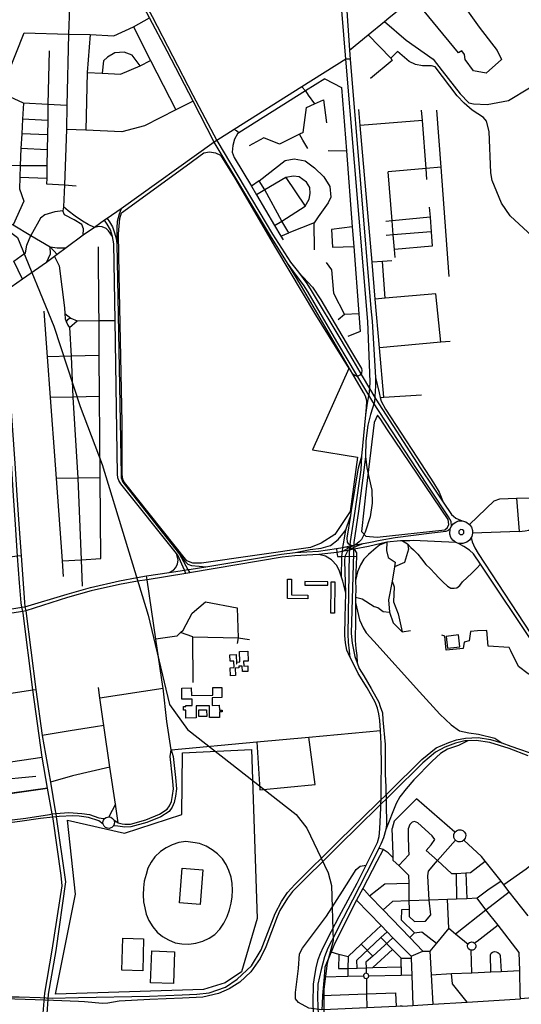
# Model space of a CAD drawing. Header units: millimetres. Extents: x 664923 to 767831, y 3118803 to 3207600.
# Tile 258 of 422: x 717970 to 719609, y 3163427 to 3166644. Entities that reach past the tile are written whole.
import ezdxf

# ---------------------------------------------------------------- set-up
doc = ezdxf.new("R2010")
doc.units = ezdxf.units.MM
for name, color, linetype in [('buildings', 5, 'Continuous'), ('parks', 8, 'Continuous'), ('railways', 4, 'Continuous'), ('roads_2', 2, 'Continuous'), ('roads_3', 3, 'Continuous')]:
    doc.layers.add(name, color=color, linetype=linetype)

msp = doc.modelspace()

# ---------------------------------------------------------------- linework, layer by layer
at = {"layer": 'buildings'}
for points in [[(719409.56, 3164962.43), (719417.02, 3164962.61), (719421.14, 3164966.87), (719420.89, 3164973.81), (719416.98, 3164977.8), (719410.05, 3164978.07), (719405.27, 3164973.37), (719405.03, 3164966.16), (719409.56, 3164962.43)], [(718911, 3164751.81), (718845.37, 3164752.67), (718844.97, 3164815.85), (718857.59, 3164815.93), (718857.91, 3164765.06), (718911.17, 3164764.36), (718911, 3164751.81)], [(718901.63, 3164796.86), (718976.69, 3164796.4), (718976.76, 3164807.82), (718901.71, 3164808.29), (718901.63, 3164796.86)], [(718999.63, 3164807.67), (718998.97, 3164705.19), (718987.01, 3164705.26), (718987.6, 3164796.33), (718987.68, 3164807.74), (718999.63, 3164807.67)], [(719408.13, 3164595.32), (719403.49, 3164634), (719363.64, 3164629.28), (719368.28, 3164590.58), (719408.13, 3164595.32)], [(718656.51, 3164569.01), (718676.87, 3164569.81), (718678.07, 3164539.8), (718679.64, 3164539.87), (718679.42, 3164545.45), (718689.51, 3164545.85), (718688.13, 3164580.36), (718714.97, 3164581.43), (718716.29, 3164548.48), (718701.3, 3164547.88), (718701.9, 3164532.56), (718714.85, 3164533.08), (718715.58, 3164514.8), (718697.44, 3164514.09), (718696.71, 3164532.33), (718685.8, 3164531.9), (718686.02, 3164526.16), (718673.99, 3164525.68), (718674.97, 3164501.07), (718658.29, 3164500.42), (718657.24, 3164526.96), (718670.16, 3164527.47), (718669.32, 3164548.69), (718657.34, 3164548.21), (718656.51, 3164569.01)], [(718499.46, 3164460.4), (718530.72, 3164460.84), (718531.06, 3164436.55), (718600.95, 3164437.53), (718600.61, 3164462), (718629.9, 3164462.41), (718630.36, 3164429.48), (718598.45, 3164429.04), (718598.8, 3164403.97), (718622.13, 3164404.3), (718622.35, 3164388.17), (718631.17, 3164388.41), (718631.35, 3164382.78), (718622.44, 3164382.68), (718622.68, 3164364.34), (718590.18, 3164363.89), (718589.64, 3164402.95), (718546.17, 3164402.34), (718546.71, 3164362.86), (718513.07, 3164362.4), (718512.7, 3164388.81), (718505.42, 3164388.71), (718505.26, 3164400.02), (718513.13, 3164400.13), (718513.09, 3164403.48), (718533.71, 3164403.76), (718533.42, 3164424.71), (718499.96, 3164424.24), (718499.46, 3164460.4)], [(718554.79, 3164389.44), (718580.63, 3164389.93), (718581.04, 3164368.14), (718555.19, 3164367.66), (718554.79, 3164389.44)], [(718399.2, 3163891.96), (718389.06, 3163872.45), (718382.62, 3163851.96), (718376.74, 3163829.39), (718374.53, 3163807.42), (718372.83, 3163785.45), (718374.32, 3163762.5), (718378.37, 3163742.21), (718382.95, 3163721.4), (718392.27, 3163700.69), (718405.25, 3163680.56), (718419.21, 3163663.58), (718436.81, 3163648.76), (718455.92, 3163637.64), (718478.13, 3163628.65), (718499.73, 3163624.87), (718522.85, 3163623.74), (718545.36, 3163626.77), (718567.82, 3163633.46), (718588.63, 3163643.25), (718607.31, 3163655.08), (718623.79, 3163672.62), (718637.07, 3163692.19), (718648.21, 3163714.34), (718655.15, 3163736.4), (718661.05, 3163757.41), (718664.32, 3163778.88), (718665.5, 3163800.31), (718664.04, 3163822.23), (718660.5, 3163843.05), (718653.8, 3163864.33), (718644.51, 3163884), (718632.09, 3163902.58), (718616.56, 3163919), (718598.48, 3163931.72), (718578.82, 3163943.89), (718557.66, 3163952.37), (718535.54, 3163956.14), (718512.92, 3163958.85), (718489.88, 3163955.81), (718468.49, 3163948.61), (718448.72, 3163938.84), (718430.05, 3163926.49), (718412, 3163908.91), (718399.2, 3163891.96)]]:
    msp.add_lwpolyline(points, close=True, dxfattribs=at)
at = {"layer": 'parks'}
for points in [[(718564.02, 3164868.48), (718535.62, 3164868.65), (718515.8, 3164875.97), (718311.83, 3165132.52), (718307.4, 3165142.86), (718305.12, 3165158.19), (718304.84, 3165326.64), (718294.49, 3165811.76), (718292.26, 3165944.12), (718296.77, 3165994.95), (718302.66, 3166012.88), (718513.57, 3166167.13), (718571.98, 3166208.9), (718590.62, 3166211.95), (718609.75, 3166209.22), (718626.24, 3166201.78), (718672.91, 3166126.72), (718805.67, 3165899.18), (718936.34, 3165679.84), (719045.69, 3165504.12), (718927.05, 3165238.95), (719074.05, 3165214.6), (719049.61, 3165037.86), (718999.91, 3164962.35), (718954.67, 3164934.38), (718919.89, 3164920.17), (718564.02, 3164868.48)], [(719138.82, 3165352.17), (719128.57, 3165327.77), (719101.47, 3165111.27), (719086.56, 3164971.51), (719101.43, 3164957.26), (719138.01, 3164953.59), (719359.56, 3164977.11), (719367.7, 3164984.53), (719372.37, 3164994.79), (719370.11, 3165011.7), (719171.37, 3165303.88), (719147.8, 3165340.72), (719138.82, 3165352.17)], [(718086.64, 3163460.09), (718151.93, 3163787.19), (718126.43, 3164029.06), (718312.01, 3163986.55), (718499.17, 3164047.03), (718502.39, 3164248.58), (718726.86, 3164259.59), (718746.19, 3163707.94), (718694.26, 3163533.2), (718641.36, 3163497.77), (718570.38, 3163476.05), (718086.64, 3163460.09)], [(718399.2, 3163891.96), (718389.06, 3163872.45), (718382.62, 3163851.96), (718376.74, 3163829.39), (718374.53, 3163807.42), (718372.83, 3163785.45), (718374.32, 3163762.5), (718378.37, 3163742.21), (718382.95, 3163721.4), (718392.27, 3163700.69), (718405.25, 3163680.56), (718419.21, 3163663.58), (718436.81, 3163648.76), (718455.92, 3163637.64), (718478.13, 3163628.65), (718499.73, 3163624.87), (718522.85, 3163623.74), (718545.36, 3163626.77), (718567.82, 3163633.46), (718588.63, 3163643.25), (718607.31, 3163655.08), (718623.79, 3163672.62), (718637.07, 3163692.19), (718648.21, 3163714.34), (718655.15, 3163736.4), (718661.05, 3163757.41), (718664.32, 3163778.88), (718665.5, 3163800.31), (718664.04, 3163822.23), (718660.5, 3163843.05), (718653.8, 3163864.33), (718644.51, 3163884), (718632.09, 3163902.58), (718616.56, 3163919), (718598.48, 3163931.72), (718578.82, 3163943.89), (718557.66, 3163952.37), (718535.54, 3163956.14), (718512.92, 3163958.85), (718489.88, 3163955.81), (718468.49, 3163948.61), (718448.72, 3163938.84), (718430.05, 3163926.49), (718412, 3163908.91), (718399.2, 3163891.96)], [(718500.94, 3163871.97), (718568.51, 3163866.42), (718559.09, 3163753.21), (718491.53, 3163758.76), (718500.94, 3163871.97)], [(718306.43, 3163642.97), (718374.71, 3163641.15), (718371.89, 3163536.65), (718303.6, 3163538.47), (718306.43, 3163642.97)], [(718401.61, 3163602.05), (718475.93, 3163599.33), (718472.04, 3163495.05), (718397.71, 3163497.79), (718401.61, 3163602.05)]]:
    msp.add_lwpolyline(points, close=True, dxfattribs=at)
at = {"layer": 'railways'}
for points in [[(717011.79, 3166670.4), (717522.99, 3166263.54), (717962.91, 3165932.32), (718081.47, 3165643.06), (718167.2, 3165380.22), (718239.42, 3165190.9), (718389.59, 3164698.59), (718459.62, 3164406.93), (718518.33, 3164324.83), (718872.97, 3164047.88), (718907.94, 3164002.52), (718977.59, 3163857.39), (718988.97, 3163815.31)], [(718988.97, 3163815.31), (718994.72, 3163634.24), (718974.18, 3163561.24), (718964.01, 3163477.3), (718965.35, 3163151.71)]]:
    msp.add_lwpolyline(points, dxfattribs=at)
at = {"layer": 'roads_2'}
for points in [[(718133.02, 3166683.52), (718129.37, 3166596.85), (718124.33, 3166364.17), (718122.62, 3166284.91), (718115.84, 3166104.95), (718113.12, 3166032.62), (718111.01, 3166019.12)], [(717598.55, 3166156.25), (717624.08, 3166141.04), (717690.28, 3166106.15), (717756.17, 3166075.1), (717887.91, 3166005.34), (717948.04, 3165973.5), (718006.54, 3165939.35), (718069.66, 3165902.35), (718092.7, 3165877.34)], [(718177.28, 3165940.28), (718178.41, 3165960.51), (718172.88, 3165974.62), (718147.76, 3165990.62), (718115.87, 3166006.49), (718111.01, 3166019.12)], [(718214.83, 3165964.91), (718193.94, 3165975.02), (718174.93, 3165985.89), (718151.3, 3166001.92), (718128.41, 3166019.45), (718113.12, 3166032.62)], [(718057.83, 3165851.24), (718070.09, 3165879.17), (718069.66, 3165902.35)], [(718069.66, 3165902.35), (718092.29, 3165899.04), (718121.63, 3165898.83)], [(718464.68, 3164258.29), (718451.13, 3164351.26), (718438.79, 3164459.64), (718438.11, 3164465.64), (718415.08, 3164620.06), (718386.17, 3164813.8), (718384.03, 3164827.44)], [(718464.68, 3164258.29), (718744.25, 3164284.39), (718915.08, 3164300.33), (719148.4, 3164322.12)], [(718464.68, 3164258.29), (718471.67, 3164236.72), (718479.16, 3164168.19), (718482.01, 3164131.65), (718479.12, 3164107.88), (718475.02, 3164086.51), (718468.13, 3164071.52), (718458.38, 3164057.66), (718431.22, 3164040.06), (718385.55, 3164020.89), (718333.26, 3164006.98), (718313, 3164006.01), (718290.96, 3164009.38), (718276.04, 3164009.93)], [(718277.19, 3164029.63), (718291.32, 3164020.12), (718304.93, 3164017), (718313.94, 3164015.56), (718331.78, 3164016.41), (718382.45, 3164029.89), (718426.73, 3164048.47), (718451.62, 3164064.61), (718459.81, 3164076.25), (718465.87, 3164089.42), (718469.69, 3164109.34), (718472.42, 3164131.84), (718469.66, 3164167.3), (718462.06, 3164236.78), (718464.68, 3164258.29)], [(719956.41, 3164133.85), (719948.69, 3164128.74), (719891.94, 3164083.18), (719862.76, 3164059.76), (719838.34, 3164040.15), (719818.47, 3164024.2), (719806.86, 3164014.88), (719778.15, 3163991.83), (719724.74, 3163948.97), (719693.61, 3163923.97), (719663.84, 3163900.08), (719624.63, 3163868.6), (719551.89, 3163817.8), (719542.66, 3163829.51), (719499.97, 3163800.24), (719465.04, 3163773.75), (719430.42, 3163772.47), (719397.11, 3163771.24), (719367.99, 3163770.16), (719307.92, 3163767.94), (719241.92, 3163765.5), (719187.81, 3163763.5), (719157.83, 3163735.57)], [(717756.15, 3164016.29), (717769.31, 3164020.49), (717901.15, 3164027.97), (717945.17, 3164029.52), (717990.14, 3164035.08), (718067.45, 3164047.78), (718076.41, 3164049.26), (718087.78, 3164050.18), (718130.22, 3164053.62), (718172.67, 3164051.16), (718198.09, 3164047.8), (718228.4, 3164036.86), (718243.72, 3164034.19), (718247.19, 3164034.08)], [(718242.21, 3164015.93), (718228.15, 3164026.38), (718194.43, 3164037.41), (718163.95, 3164042.01), (718143.31, 3164043.54), (718099.3, 3164040.94), (718089.53, 3164040.35), (718078.13, 3164039.08), (718038.34, 3164034.79), (717970.17, 3164024.53), (717929.05, 3164019.18), (717823.82, 3164016.05), (717768.28, 3164012.21), (717756.15, 3164016.29)], [(718261.15, 3164039.52), (718267.52, 3164038.21), (718273.11, 3164034.76), (718277.19, 3164029.63), (718279.24, 3164023.46), (718278.8, 3164015.83), (718276.04, 3164009.93), (718271.47, 3164005.36), (718262.74, 3164002.02), (718256.27, 3164002.35), (718250.21, 3164004.9), (718245.42, 3164009.34), (718242.21, 3164015.93), (718241.66, 3164022.42), (718243.4, 3164028.73), (718247.19, 3164034.08), (718252.53, 3164037.77), (718261.15, 3164039.52)]]:
    msp.add_lwpolyline(points, dxfattribs=at)
at = {"layer": 'roads_3'}
for points in [[(719113.1, 3165427.66), (719114.56, 3165459.14), (719114.41, 3165490.08), (719107.4, 3165658.35), (719035.92, 3166514.89), (719015.75, 3166754.39), (719018.6, 3167129.16), (719018.72, 3167143.94), (719028.85, 3167592.13), (719026.17, 3167918.54), (719030.27, 3168039.02), (719035.7, 3168198.58), (719037.37, 3168211.52), (719041.49, 3168243.54), (719057.58, 3168332.79), (719067.9, 3168391.25), (719038.1, 3168483.04), (719034.09, 3168517.22)], [(719366.63, 3166766.74), (719370.37, 3166761.55), (719383.31, 3166743.52), (719405.5, 3166712.6), (719471.73, 3166619.92), (719529.61, 3166543.78), (719544.05, 3166514.04), (719494.02, 3166469.76), (719453.25, 3166476.5), (719425.53, 3166514.48), (719422.8, 3166530.16), (719414.79, 3166542.11), (719403.22, 3166536.09), (719255.4, 3166716.25), (719187.82, 3166805.47), (719136.82, 3166919.54), (719187.53, 3167005.05), (719201, 3167003.62), (719316.92, 3166839.01), (719331.1, 3166818.85)], [(718329.03, 3166837.44), (718320.21, 3166825.29), (718317.09, 3166817.06), (718317.74, 3166811.36), (718402.41, 3166654.63), (718535.97, 3166397.97), (718614.02, 3166249.91), (718796.19, 3165943.42), (718855.06, 3165852.43), (718880.69, 3165819.42), (718908.59, 3165782.45), (718922.59, 3165759.14), (719019.26, 3165598.59), (719058.23, 3165531.36)], [(719047.56, 3166544.23), (719108.47, 3166594.27), (719161.93, 3166638.18), (719176.03, 3166649.75), (719220.36, 3166686.17), (719242.07, 3166704.91), (719255.4, 3166716.25), (719342.19, 3166785.9), (719332.4, 3166801.69), (719330.02, 3166811.81), (719331.1, 3166818.85), (719344.52, 3166816.93), (719368.05, 3166782.27), (719366.63, 3166766.74), (719351.44, 3166772.76), (719342.19, 3166785.9)], [(719046.17, 3165525.58), (719006.51, 3165593.09), (718912.26, 3165754.25), (718896.74, 3165777.9), (718870.2, 3165814.2), (718845.5, 3165848.4), (718789.59, 3165937.75), (718605.73, 3166244.39), (718536.51, 3166377.34), (718451.24, 3166541.09), (718393.78, 3166649.76), (718310.79, 3166806.71), (718301.13, 3166810.95), (718279.31, 3166812.04)], [(719033.78, 3166754.08), (719047.56, 3166544.23), (719049.47, 3166515.1), (719117.66, 3165700.18), (719121.33, 3165659.33), (719132.38, 3165475.25), (719132.31, 3165447.39), (719129.33, 3165395.95)], [(718129.37, 3166596.85), (718199.63, 3166595.22), (718277.31, 3166591.53), (718341.82, 3166620.67), (718393.78, 3166649.76)], [(719161.93, 3166638.18), (719233.22, 3166577.47), (719320.52, 3166514.96), (719350.67, 3166476.76), (719409.64, 3166402.09), (719437.01, 3166372.89), (719452.68, 3166368.88), (719496.86, 3166366.69), (719566.73, 3166379.64), (719636.07, 3166421.41)], [(717875.41, 3166329.96), (717907.3, 3166405.65), (717985.05, 3166600.72), (718129.37, 3166596.85)], [(718199.63, 3166595.22), (718190.11, 3166471.49), (718185.49, 3166283.14)], [(718341.82, 3166620.67), (718397.1, 3166510.66), (718479.95, 3166349.68)], [(719108.47, 3166594.27), (719182.38, 3166518.39), (719186.42, 3166510.21), (719115.67, 3166451.62)], [(718066.3, 3166542.56), (718062.32, 3166367.5), (718061.4, 3166314.91), (718060.59, 3166267.88), (718059.75, 3166219.4), (718058.85, 3166167.61), (718058.13, 3166125.33), (718057.1, 3166107.46), (718115.84, 3166104.95), (718154.31, 3166101.43)], [(718363.43, 3166493.12), (718337.64, 3166527.93), (718310.83, 3166538.46), (718280.57, 3166535.69), (718257.17, 3166522.02), (718243.37, 3166509.26), (718238.94, 3166469.47)], [(719731.09, 3165856.1), (719572.94, 3166002.98), (719544.02, 3166044.64), (719514.07, 3166119), (719509.27, 3166143.45), (719504.14, 3166278.99), (719495.29, 3166312.42), (719485.54, 3166324.28), (719448.72, 3166348.57), (719421.89, 3166371.75), (719399.81, 3166395.02), (719327.47, 3166490.54), (719315.72, 3166493.77), (719286.3, 3166493.22), (719263.71, 3166497.96), (719242.76, 3166507.04), (719204.49, 3166539.9), (719182.38, 3166518.39)], [(719049.47, 3166515.1), (719035.92, 3166514.89), (718892.14, 3166424.59), (718670.52, 3166285.4), (718614.02, 3166249.91), (718605.73, 3166244.39), (718301.39, 3166026.53), (718255.44, 3165994.15), (718247.47, 3165988.79), (718214.83, 3165964.91), (718177.28, 3165940.28), (718121.63, 3165898.83), (718092.7, 3165877.34), (718083.61, 3165870.54), (718057.83, 3165851.24), (717979.14, 3165796.71), (717903.95, 3165744.52), (717700.53, 3165595.7), (717594.36, 3165517.26), (717412.84, 3165387.51)], [(718190.11, 3166471.49), (718238.94, 3166469.47), (718298.88, 3166466.17), (718363.43, 3166493.12), (718397.1, 3166510.66)], [(718124.33, 3166364.17), (718062.32, 3166367.5), (717981.84, 3166371.83), (717907.3, 3166405.65), (717813.56, 3166444.25)], [(718966.57, 3166451.26), (718904.27, 3166412.03), (718686.48, 3166274.87), (718681.26, 3166271.58), (718672.14, 3166253.66), (718666.24, 3166232.66), (718664.53, 3166211.74), (718671.16, 3166194.11), (718726.92, 3166099.78), (718743.15, 3166072.32), (718802.61, 3165971.72), (718823.34, 3165936.66), (718830.51, 3165924.52)], [(718966.57, 3166451.26), (719021.7, 3166422.01), (719037.62, 3166215.2), (719056.72, 3165966.98), (719061.61, 3165903.47), (719078.59, 3165682.7), (719082.81, 3165625.34), (719042.18, 3165608.91)], [(718892.14, 3166424.59), (718904.27, 3166412.03), (718913, 3166397.05), (718933.08, 3166368.91)], [(717981.84, 3166371.83), (717979.02, 3166318.56), (717976.52, 3166271.57), (717973.95, 3166223.03), (717971.03, 3166168.1), (717970.23, 3166128.43), (717969.5, 3166091.58), (717983.57, 3166050.65), (717948.04, 3165973.5)], [(718536.51, 3166377.34), (718479.95, 3166349.68), (718377.42, 3166297.75), (718303.88, 3166277.26), (718185.49, 3166283.14), (718122.62, 3166284.91)], [(718896.38, 3166275.6), (718907.45, 3166357.27), (718933.08, 3166368.91), (718962.62, 3166382.31), (718972.41, 3166307.32)], [(719159.48, 3165410.87), (719145.49, 3165572.05), (719131.7, 3165731.05), (719121.25, 3165851.49), (719082.48, 3166298.22), (719077.94, 3166350.65)], [(719300.77, 3166122.31), (719298, 3166157.61), (719285.6, 3166315.2), (719283.03, 3166347.96)], [(719373.39, 3165804.62), (719346.8, 3166161.76), (719332.87, 3166348.89)], [(718061.4, 3166314.91), (717979.02, 3166318.56)], [(719285.6, 3166315.2), (719082.48, 3166298.22)], [(718060.59, 3166267.88), (717976.52, 3166271.57)], [(718686.48, 3166274.87), (718677.93, 3166280.92), (718670.52, 3166285.4)], [(718896.38, 3166275.6), (718884.46, 3166269.79), (718818.35, 3166237.59), (718767.58, 3166258.57), (718719.79, 3166231.57)], [(718911, 3166223.66), (718894.74, 3166250.5), (718884.46, 3166269.79)], [(717826, 3166215.4), (717942.94, 3166168.3), (717971.03, 3166168.1), (718058.85, 3166167.61)], [(718059.75, 3166219.4), (717973.95, 3166223.03)], [(718978.31, 3166216.57), (719037.62, 3166215.2)], [(718752.38, 3166117.3), (718837.21, 3166183.64), (718866.5, 3166189.41), (718902.31, 3166182.77), (718933.18, 3166160.38), (718964.18, 3166130.67), (718983.67, 3166098.66), (718986.42, 3166064.24), (718978.37, 3166045.3), (718945.63, 3165999.78), (718932.34, 3165980.73), (718848.97, 3165947.84)], [(719346.8, 3166161.76), (719298, 3166157.61), (719173.84, 3166147.08)], [(719196.4, 3165867.62), (719194.3, 3165893.65), (719190.47, 3165940.97), (719186.75, 3165987.01), (719173.84, 3166147.08)], [(718058.13, 3166125.33), (717970.23, 3166128.43)], [(718823.34, 3165936.66), (718848.97, 3165947.84), (718825.91, 3165986.29), (718770.77, 3166088.4), (718752.38, 3166117.3), (718726.92, 3166099.78)], [(718802.61, 3165971.72), (718825.91, 3165986.29), (718902.99, 3166034.48), (718916.2, 3166057.72), (718919, 3166076.56), (718917.6, 3166095.34), (718906.77, 3166112.89), (718883.36, 3166130.2), (718864.41, 3166132.98), (718839.3, 3166128.33), (718770.77, 3166088.4), (718743.15, 3166072.32)], [(718839.3, 3166128.33), (718902.99, 3166034.48)], [(718111.01, 3166019.12), (718084.84, 3166016.39), (718051.93, 3166006.05), (718037.83, 3165996.05), (718006.54, 3165939.35)], [(718301.39, 3166026.53), (718295.05, 3166008.39), (718288.69, 3165984.79), (718287.41, 3165963.54), (718287.33, 3165911.79), (718301.14, 3165156.93), (718301.85, 3165147.11), (718306.81, 3165133.32), (718314.16, 3165123.84), (718492.31, 3164898.19), (718519.74, 3164847.55), (718525.43, 3164837.05)], [(719308.12, 3166031.51), (719310.67, 3165998.62), (719314.38, 3165950.82), (719317.98, 3165904.36)], [(718512.68, 3164834.97), (718507.99, 3164845.75), (718486.73, 3164894.6), (718482.05, 3164900.48), (718300.76, 3165128.03), (718293.96, 3165138.1), (718290.15, 3165146.88), (718289.47, 3165159.32), (718281.73, 3165661.74), (718277.88, 3165912.28), (718273.43, 3165935.78), (718266.65, 3165957.05), (718255.62, 3165976.52), (718247.47, 3165988.79)], [(718255.44, 3165994.15), (718262.88, 3165983.26), (718273.38, 3165967.51), (718280.12, 3165948.23), (718285.04, 3165929.1), (718287.33, 3165911.79)], [(718932.95, 3165891.97), (718932.34, 3165980.73)], [(719310.67, 3165998.62), (719186.75, 3165987.01), (719165.85, 3165985.06)], [(718273.43, 3165935.78), (718259.97, 3165953.84), (718252.35, 3165961.67), (718239.67, 3165967.24), (718229.08, 3165968.08), (718214.83, 3165964.91)], [(719056.72, 3165966.98), (718988.39, 3165958.81), (718991.58, 3165900.38), (719061.61, 3165903.47)], [(719314.38, 3165950.82), (719190.47, 3165940.97), (719167.24, 3165939.13)], [(717979.14, 3165796.71), (717950.32, 3165855.46), (717974.84, 3165872.23), (717989.34, 3165882.68), (717993.43, 3165907.93), (718006.54, 3165939.35)], [(718234.76, 3164883.76), (718232.84, 3165146.88), (718230.9, 3165412.61), (718229.91, 3165547.04), (718229.08, 3165660.89), (718228.73, 3165708.65), (718228.68, 3165715.91), (718228.49, 3165741.59), (718228.39, 3165754.48), (718228.29, 3165770.1), (718227.91, 3165821.25), (718227.73, 3165844.85), (718227.54, 3165870.89), (718227.32, 3165901.9)], [(719317.98, 3165904.36), (719194.3, 3165893.65)], [(718083.61, 3165870.54), (718084.66, 3165868.26), (718098.44, 3165840), (718116.06, 3165702.94), (718117.71, 3165684.67), (718136.6, 3165669.28), (718157.17, 3165659.89)], [(719185.58, 3165856.45), (719154.87, 3165854.08), (719121.25, 3165851.49)], [(719163.84, 3165733.86), (719154.87, 3165854.08)], [(719100.6, 3165353.33), (719103.16, 3165377), (719104.18, 3165399.32), (719099.31, 3165413.81), (719092.91, 3165426.55), (719058.65, 3165485.51), (718891.23, 3165773.72), (718845.5, 3165848.4)], [(718880.69, 3165819.42), (718926.79, 3165770.53), (718953.78, 3165729.24), (719047.25, 3165569.76), (719086.7, 3165504.19), (719087.38, 3165498.48), (719086.5, 3165489.03), (719081.18, 3165482.77), (719077.4, 3165480.07), (719070.5, 3165479.21), (719065.17, 3165481.15), (719058.65, 3165485.51)], [(718971.51, 3165850.92), (718988.75, 3165827.22), (718995.43, 3165751.11), (719031.39, 3165680.76)], [(717903.95, 3165744.52), (717915.05, 3165734.01), (717933.1, 3165489.5), (717954.15, 3165194.27), (717960.85, 3165090.26), (717966.9, 3164996.35), (717969.82, 3164951.16), (717974.29, 3164892.76), (717985.88, 3164741.34), (717987.04, 3164726.19), (717989.47, 3164712.5), (718022.33, 3164455.91), (718043.71, 3164306.03), (718070.14, 3164152.59), (718086.22, 3164059.25), (718087.78, 3164050.18), (718089.53, 3164040.35), (718119.73, 3163827.94), (718087.88, 3163603.03)], [(718076.39, 3163604.61), (718108.18, 3163814.06), (718105.47, 3163847.86), (718079, 3164033.01), (718078.13, 3164039.08), (718076.41, 3164049.26), (718061.24, 3164132.97), (718042.84, 3164234.47), (718013.36, 3164454.56), (717980.8, 3164704.67), (717979.63, 3164711), (717977.09, 3164724.56), (717974.35, 3164739.22), (717969.52, 3164804.02), (717963.01, 3164891.3), (717956.17, 3164994.72), (717949.7, 3165088.74), (717942.65, 3165195.28), (717935.98, 3165295.92), (717929.79, 3165389.31), (717913.32, 3165637.96), (717905.4, 3165732.37), (717903.95, 3165744.52)], [(719346.03, 3165590.08), (719329.44, 3165748.33), (719163.84, 3165733.86), (719131.7, 3165731.05)], [(718113.02, 3164825.09), (718109.3, 3164876.39), (718089.84, 3165144.84), (718086.54, 3165190.28), (718071, 3165409.24), (718060.96, 3165543.07), (718050.14, 3165692.16)], [(718117.71, 3165684.67), (718118.87, 3165666.93), (718121.79, 3165658.52), (718127.56, 3165646.26), (718132.98, 3165638.99), (718157.17, 3165659.89)], [(718136.6, 3165669.28), (718131.45, 3165666.7), (718126, 3165663.72), (718121.79, 3165658.52)], [(718157.17, 3165659.89), (718229.08, 3165660.89), (718281.73, 3165661.74)], [(719078.59, 3165682.7), (719031.39, 3165680.76), (719010.71, 3165663.67)], [(718132.98, 3165638.99), (718137.58, 3165544.88), (718143.99, 3165410.78), (718159.78, 3165145.84), (718170.25, 3164879.97), (718173.69, 3164793.63)], [(719376.63, 3165592.83), (719346.03, 3165590.08), (719145.49, 3165572.05)], [(718229.91, 3165547.04), (718137.58, 3165544.88), (718060.96, 3165543.07)], [(719058.23, 3165531.36), (719088.45, 3165479.26), (719133.24, 3165404.34), (719278.8, 3165180.11), (719321.21, 3165116.4)], [(719311.38, 3165109.81), (719268.28, 3165174.48), (719124.07, 3165395.55), (719077.73, 3165471.86), (719046.17, 3165525.58)], [(719132.38, 3165475.25), (719144.28, 3165424.92), (719147.88, 3165410.15), (719150.82, 3165398.16), (719165.69, 3165371.29), (719267.75, 3165215.12), (719322.47, 3165131.53), (719340.57, 3165101.01), (719353.85, 3165067.36)], [(718230.9, 3165412.61), (718143.99, 3165410.78), (718071, 3165409.24)], [(719085.39, 3165173.19), (719087.63, 3165217.74), (719100.6, 3165353.33), (719106.7, 3165391.11), (719113.1, 3165427.66)], [(719147.88, 3165410.15), (719159.48, 3165410.87), (719283.15, 3165418.46)], [(719129.33, 3165395.95), (719115.67, 3165354.08), (719107.66, 3165319.45), (719101.13, 3165268.29), (719099.88, 3165216.84)], [(719099.88, 3165216.84), (719103.99, 3165180.18), (719112.14, 3165144.91), (719120.81, 3165106.89), (719121.11, 3165064.27), (719114.81, 3165019.51), (719099.28, 3164969.63), (719086.94, 3164946.21), (719078.88, 3164938.11), (719067.67, 3164928.29), (719047.59, 3164919.3), (719024.56, 3164906.29)], [(719054.48, 3164925.72), (719045.25, 3164930.18), (719040.55, 3164937.56), (719040.32, 3164950.14), (719051.51, 3165024.24), (719054, 3165040.69), (719076.88, 3165180.48), (719087.63, 3165217.74)], [(719099.88, 3165216.84), (719094.6, 3165172.74)], [(719439.97, 3164994.97), (719519.81, 3165072.71), (719538.75, 3165079.1), (719593.3, 3165080.67), (719826.97, 3165082.79), (719862.1, 3165152.58), (719911.5, 3165180.3), (720034.23, 3165182.76), (720171.97, 3165221.75), (720293.19, 3165227.16), (720300.82, 3165142.71), (720275.55, 3165109.8), (720272.85, 3165030.38), (720316.13, 3164968.43), (720317.09, 3164864.48), (720317.83, 3164830.29), (720318.58, 3164799.08), (720318.92, 3164780.92), (720286.01, 3164779.5), (720187.7, 3164777.15), (720123.36, 3164774.99), (720111.98, 3164774.62), (720018.71, 3164771.58)], [(718232.84, 3165146.88), (718159.78, 3165145.84), (718089.84, 3165144.84)], [(719043.94, 3164610.78), (719043.1, 3164637), (719048.04, 3164901.16), (719050.52, 3164939.5), (719065.55, 3165038.83), (719085.39, 3165173.19)], [(719094.6, 3165172.74), (719077.46, 3165038.88), (719061.24, 3164936.04), (719060.97, 3164900.7), (719053.46, 3164638.72), (719056.77, 3164607.05)], [(719321.21, 3165116.4), (719353.85, 3165067.36), (719380.31, 3165027.61), (719386.93, 3165022.34), (719395.39, 3165015.08), (719416.15, 3165007.02)], [(719380.32, 3164989.92), (719380.08, 3165004.5), (719370.93, 3165020.45), (719311.38, 3165109.81)], [(719593.3, 3165080.67), (719601.48, 3164972.39), (719449.83, 3164967.07)], [(718870.31, 3164903), (718919.42, 3164913.5), (718955.51, 3164917.7), (718985.16, 3164926.5), (719010.13, 3164945.51), (719026.17, 3164964.08), (719035.03, 3164977.87), (719039.3, 3164987.63), (719051.51, 3165024.24)], [(719380.32, 3164989.92), (719385.79, 3164996.61), (719394.57, 3165002.93), (719403.89, 3165006.34), (719416.15, 3165007.02), (719427.42, 3165003.99), (719439.97, 3164994.97), (719446.12, 3164985.85), (719449.32, 3164975.61), (719449.83, 3164967.07), (719447.23, 3164956.18), (719445.31, 3164952.01), (719439.26, 3164943.74), (719430.71, 3164937.12), (719417.6, 3164932.63), (719404.1, 3164933.08), (719395.54, 3164936.03), (719385.2, 3164943.43), (719378.74, 3164952.24), (719374.98, 3164963.06), (719376.43, 3164981.91), (719380.32, 3164989.92)], [(719601.48, 3164972.39), (719621.32, 3164974.28), (719633.34, 3164975.97), (719683.71, 3165000.81), (719722.49, 3165001.19), (719732.64, 3164995.18), (719739.36, 3164987.39), (719740.9, 3164979.49), (719737.64, 3164968.75), (719730.19, 3164959.99), (719723.68, 3164956.08), (719683.19, 3164954.63), (719633.34, 3164975.97), (719740.9, 3164979.49)], [(717863.2, 3164705.93), (717977.09, 3164724.56), (717987.04, 3164726.19), (718124.5, 3164767.29), (718201.53, 3164789.09), (718295.87, 3164811.1), (718353.32, 3164822.15), (718384.03, 3164827.44), (718458.05, 3164838.13), (718507.99, 3164845.75), (718519.74, 3164847.55), (718530.09, 3164849.12), (718577.95, 3164857.08), (718825.14, 3164898.23), (718870.31, 3164903), (718946.36, 3164907.64), (719005, 3164916.56), (719026.25, 3164920.27), (719034.01, 3164921.72), (719054.48, 3164925.72), (719067.67, 3164928.29), (719092.2, 3164932.61), (719111.1, 3164936.46), (719148.04, 3164943.36), (719196.8, 3164952.57), (719316.45, 3164967.7), (719363, 3164973.01), (719369.26, 3164975.23), (719376.43, 3164981.91)], [(719021.65, 3164822.99), (719022.15, 3164890.17), (719024.56, 3164906.29), (719026.25, 3164920.27), (719030.36, 3164943.3), (719035.03, 3164977.87)], [(719445.31, 3164952.01), (719448.77, 3164937.89), (719457.33, 3164919.14), (719467.79, 3164899.96), (719660.82, 3164605.71), (719683.89, 3164569.66), (719727.41, 3164481.39), (719787.41, 3164354.72), (719808.83, 3164324.8), (719833.21, 3164290.91)], [(719395.54, 3164936.03), (719255.43, 3164942.23), (719244.59, 3164941.99), (719220.93, 3164941.48), (719214.08, 3164941.33), (719169.17, 3164936.82), (719109.15, 3164922.84), (719063.19, 3164913.96), (719044.62, 3164910.57), (719024.56, 3164906.29), (719006.24, 3164903.79), (718947.29, 3164896.58), (718869.42, 3164892.62), (718827.48, 3164888.26), (718531.02, 3164838.05), (718525.43, 3164837.05), (718512.68, 3164834.97), (718386.17, 3164813.8), (718354.7, 3164809.21), (718296.14, 3164798.83), (718203.95, 3164778.51), (718126.48, 3164756.69), (717989.47, 3164712.5), (717979.63, 3164711), (717864.9, 3164693.56)], [(719033.2, 3164692.3), (719035.42, 3164770.02), (719032.4, 3164876.5), (719033.6, 3164891.08), (719041.26, 3164906.66), (719044.62, 3164910.57), (719056.74, 3164917.27), (719072.58, 3164924.71), (719092.2, 3164932.61)], [(719034.01, 3164921.72), (719047.59, 3164919.3), (719056.74, 3164917.27), (719063.19, 3164913.96), (719070.18, 3164902.73), (719070.58, 3164890.72), (719067.65, 3164811.68), (719067.97, 3164783.67), (719067.69, 3164757.54), (719067.51, 3164740.33), (719066.93, 3164683.31)], [(719169.17, 3164936.82), (719145.22, 3164927.77), (719134.35, 3164919.04), (719110.15, 3164896.76), (719094.72, 3164881.93), (719083.72, 3164863.09), (719073.53, 3164840.14), (719067.65, 3164811.68)], [(719169.17, 3164936.82), (719168.78, 3164909.91), (719174, 3164886.73), (719196.55, 3164872.3), (719194.28, 3164857.01), (719187.23, 3164809.46), (719174.73, 3164748.65), (719178.64, 3164707.99), (719189.77, 3164673.73), (719219.73, 3164644), (719246.67, 3164648.68)], [(719236.71, 3164932.03), (719239.87, 3164913.84), (719227.03, 3164870.78), (719194.28, 3164857.01)], [(719220.93, 3164941.48), (719236.71, 3164932.03), (719248.36, 3164920.27), (719256.59, 3164911.84), (719271.29, 3164897.76), (719282.5, 3164882.83), (719296.89, 3164864.09), (719311.17, 3164851.55), (719327.49, 3164833.62), (719338.64, 3164821.4), (719352.95, 3164807.31), (719367.64, 3164793.62), (719378.3, 3164786.83), (719390.01, 3164786.66), (719398.58, 3164787.6), (719408.17, 3164795.93), (719417.32, 3164807.35), (719431.87, 3164821.6), (719446.82, 3164835.47), (719463.67, 3164852.47), (719475.38, 3164865.26)], [(719824.13, 3164288.06), (719777.35, 3164351.41), (719717.3, 3164476.67), (719674.11, 3164565.8), (719653.51, 3164599.85), (719475.38, 3164865.26), (719452.86, 3164898.82), (719439.62, 3164911.37), (719421.4, 3164923.39), (719404.1, 3164933.08)], [(717974.29, 3164892.76), (717963.01, 3164891.3), (717450.49, 3164824.61)], [(718458.05, 3164838.13), (718472.6, 3164845.33), (718480.45, 3164854.36), (718485.33, 3164866.43), (718487.3, 3164878.07), (718482.05, 3164900.48)], [(718492.31, 3164898.19), (718508.12, 3164876.1), (718519.43, 3164865.79), (718531.73, 3164861.31), (718556.38, 3164859.23), (718577.95, 3164857.08)], [(719035.42, 3164770.02), (719025.48, 3164809.39), (719021.65, 3164822.99), (719014.6, 3164842.87), (719006.13, 3164861.27), (718989.13, 3164879.25), (718969.36, 3164891.16), (718947.29, 3164896.58)], [(719005, 3164916.56), (719006.24, 3164903.79), (719008.88, 3164890.38), (719022.15, 3164890.17), (719033.6, 3164891.08), (719070.58, 3164890.72)], [(718109.3, 3164876.39), (718170.25, 3164879.97), (718234.76, 3164883.76)], [(719187.23, 3164809.46), (719193.88, 3164790.78), (719191.63, 3164742.69), (719207.07, 3164703.3), (719219.73, 3164644)], [(718483.61, 3164630.52), (718495.73, 3164641.94), (718503.98, 3164649.72), (718533.46, 3164705.59), (718576.78, 3164741.75), (718680.76, 3164722.52), (718683.86, 3164625.1), (718681.03, 3164606.05)], [(719067.51, 3164740.33), (719080.43, 3164683.45), (719086.74, 3164669.06)], [(719067.69, 3164757.54), (719089.01, 3164751.77), (719128.22, 3164727.06), (719139.91, 3164723.43), (719157.97, 3164710.65), (719178.64, 3164707.99)], [(719032.82, 3164632.44), (719033.2, 3164692.3)], [(719066.93, 3164683.31), (719065.62, 3164615.66)], [(719086.74, 3164669.06), (719091.96, 3164657.59), (719102.14, 3164640.93), (719126.81, 3164613.27), (719276.41, 3164448.04), (719343, 3164375.75), (719379.31, 3164339.96), (719407.22, 3164320.27), (719437.96, 3164314.1), (719468.81, 3164309.7), (719522.51, 3164297.08), (719545.18, 3164281.42)], [(718483.61, 3164630.52), (718415.08, 3164620.06)], [(718536.53, 3164478.22), (718535.15, 3164627.58), (718495.73, 3164641.94)], [(719049.71, 3164560.19), (719039.14, 3164584.35), (719034.61, 3164608.62), (719032.82, 3164632.44)], [(719466.06, 3164647.04), (719442.89, 3164645.59), (719438.2, 3164615.21), (719422.54, 3164610.73), (719418.73, 3164589.78), (719363.19, 3164584.55), (719358.65, 3164630.43), (719349.68, 3164632.86)], [(719717.3, 3164476.67), (719704.91, 3164473.42), (719631.42, 3164507.51), (719599.99, 3164530.82), (719575, 3164582.01), (719569.37, 3164592.7), (719500.31, 3164597.57), (719496.25, 3164648.37), (719466.06, 3164647.04)], [(718535.15, 3164627.58), (718683.86, 3164625.1), (718721.31, 3164619.02)], [(719151.42, 3164109.24), (719151.21, 3164150.55), (719152.07, 3164202.82), (719151.25, 3164278.28), (719148.4, 3164322.12), (719146.67, 3164354.66), (719143.77, 3164376.32), (719139.27, 3164395.28), (719131.74, 3164413.93), (719105.73, 3164461.38), (719076.4, 3164507.64), (719061.53, 3164537.77), (719049.71, 3164560.19), (719047.62, 3164582.54), (719043.94, 3164610.78)], [(719056.77, 3164607.05), (719064.47, 3164563.45), (719073.01, 3164542.75), (719079.49, 3164524.6), (719093.88, 3164499.96), (719118.86, 3164459.33), (719142.98, 3164414.94), (719148.23, 3164400.82), (719154.93, 3164379.6), (719156.89, 3164356.69), (719163.95, 3164276.36), (719164.58, 3164179.02), (719166.56, 3164137.48)], [(719065.62, 3164615.66), (719067.75, 3164589.38), (719071.45, 3164566.53), (719073.01, 3164542.75)], [(717502.47, 3164377.41), (717703.27, 3164407.73), (717723.54, 3164410.79), (717883.32, 3164434.92), (718013.36, 3164454.56), (718022.33, 3164455.91)], [(718291.32, 3164020.12), (718282.44, 3164081.16), (718264.84, 3164202.09), (718245.01, 3164338.41), (718243.03, 3164351.97), (718231.82, 3164428.99), (718226.89, 3164462.85)], [(718231.82, 3164428.99), (718438.79, 3164459.64)], [(717883.32, 3164434.92), (717910.23, 3164215.39), (718042.84, 3164234.47)], [(718245.01, 3164338.41), (718217.56, 3164333.77), (718134.76, 3164320.65), (718043.71, 3164306.03)], [(718500.52, 3163458.48), (718548.46, 3163460.76), (718589.37, 3163464.32), (718642.87, 3163483.49), (718680.78, 3163509.59), (718727.49, 3163553.31), (718759.29, 3163605.38), (718804.84, 3163724.33), (718824.94, 3163763.37), (718844.54, 3163792.38), (718868.87, 3163818.46), (719014.16, 3163962.09), (719176.93, 3164121.66), (719283.82, 3164227.08), (719330.41, 3164264.75), (719372.46, 3164282.31), (719396.78, 3164291.02), (719426.83, 3164296.67), (719468.13, 3164299.48), (719508.17, 3164292.5), (719545.18, 3164281.42), (719574.49, 3164270.73), (719662.63, 3164239.77)], [(719630.99, 3164239.6), (719569.69, 3164262.9), (719506.1, 3164283.14), (719461.5, 3164289.29), (719433.88, 3164288.07), (719424.53, 3164287.66), (719393.99, 3164281.04), (719358.89, 3164267.34), (719329, 3164250.71), (719287.03, 3164216.61), (719186.13, 3164116.44), (719083.12, 3164015.75), (719006.8, 3163940.49), (718861.77, 3163795.92), (718844.63, 3163773.71), (718819.61, 3163733.88), (718810.87, 3163712.98), (718773.82, 3163615.63), (718755.12, 3163576.84), (718725.25, 3163533.9), (718689.12, 3163500.14), (718654.41, 3163478.3), (718619.1, 3163463.2), (718568.06, 3163450.6), (718501.85, 3163447.73)], [(718744.25, 3164284.39), (718754.31, 3164127.83), (718934.92, 3164145.53), (718915.08, 3164300.33)], [(719433.88, 3164288.07), (719403.57, 3164272.97), (719368.17, 3164261.33), (719344.7, 3164246.8), (719317.9, 3164221.64), (719258.03, 3164160.44), (719232.54, 3164130.95), (719211.79, 3164105.09), (719200.12, 3164083.74)], [(717888.96, 3164109.04), (717888.96, 3164109.04), (717923.78, 3164113.88), (718061.24, 3164132.97), (717888.43, 3164109.29), (718061.24, 3164132.97), (717888.7, 3164109.03), (717888.7, 3164109.03), (717923.78, 3164113.88), (717919.49, 3164162.61), (717915.96, 3164202.68), (717919.49, 3164162.61), (717885.91, 3164160.16), (718022.57, 3164172.29)], [(718264.84, 3164202.09), (718141.95, 3164174.27), (718070.14, 3164152.59)], [(719166.56, 3164137.48), (719167.09, 3164084.87), (719168.29, 3164014.19), (719166.14, 3163998.81)], [(719147.12, 3164001.01), (719149.9, 3164069.26), (719151.42, 3164109.24)], [(719200.12, 3164083.74), (719166.14, 3163998.81)], [(719266.7, 3164098.76), (719193.27, 3164025.96), (719186.71, 3164001.6)], [(719392.06, 3163989.88), (719266.7, 3164098.76), (719266.54, 3164098.9)], [(718282.44, 3164081.16), (718261.15, 3164039.52)], [(719298.3, 3163930.28), (719314.21, 3163947.84), (719325.95, 3163965.81), (719317.88, 3163977.93), (719270.36, 3164020.39), (719259.78, 3164024.9), (719252.47, 3164022.68), (719244.73, 3164015.21), (719238.7, 3164001), (719239.11, 3163979.08), (719240.47, 3163934.71), (719241.86, 3163915.93), (719208.39, 3163881.36), (719240.6, 3163848.92), (719241.08, 3163823.27)], [(718989.24, 3163666.07), (719014.11, 3163713.8), (719072.16, 3163823.34), (719101.95, 3163882.12), (719131.64, 3163940.72), (719138.86, 3163956.26), (719144.3, 3163975.62), (719147.12, 3164001.01)], [(719166.14, 3163998.81), (719159.1, 3163970.77), (719149.98, 3163950.21), (719143.57, 3163937.45), (719125.72, 3163901.89), (719056.81, 3163767.53), (719012.02, 3163679.47), (719001.39, 3163658.71)], [(719208.39, 3163881.36), (719190.77, 3163897.21), (719190.61, 3163905.57), (719189.82, 3163918.35), (719186.71, 3164001.6)], [(719388.24, 3163981.7), (719392.06, 3163989.88), (719397.44, 3163994.61), (719404.14, 3163997.11), (719411.16, 3163997.12), (719417.66, 3163994.76), (719422.61, 3163990.73), (719426.12, 3163985.05), (719427.52, 3163978.73), (719425.99, 3163969.99), (719421.61, 3163963.54), (719416.23, 3163959.78), (719409.77, 3163957.97), (719402.97, 3163958.42), (719396.62, 3163961.19), (719394.29, 3163963.43), (719391.54, 3163966.08), (719388.49, 3163972.47), (719388.24, 3163981.7)], [(719307.92, 3163767.94), (719303.4, 3163847.03), (719306.03, 3163862.09), (719328.19, 3163889.59), (719334.88, 3163897.05), (719394.29, 3163963.43)], [(719551.89, 3163817.8), (719542.66, 3163829.51), (719491.3, 3163894.67), (719478.49, 3163910.43), (719421.61, 3163963.54)], [(719158.08, 3163932.64), (719137.28, 3163894.13), (719090.9, 3163805.82), (719070.87, 3163767.7), (719045.02, 3163718.48), (718995.95, 3163619.38), (718987.19, 3163597.76), (718967.35, 3163548.86), (718964.69, 3163516.93), (718959.84, 3163456.48), (718958.04, 3163429.08), (718957.55, 3163408.8)], [(719190.61, 3163905.57), (719173.5, 3163921.96), (719158.08, 3163932.64), (719143.57, 3163937.45)], [(719298.3, 3163930.28), (719334.88, 3163897.05), (719381.02, 3163854.21), (719396.31, 3163855.09), (719427.5, 3163856.88), (719442.94, 3163857.76), (719491.3, 3163894.67)], [(719219.41, 3163421.3), (719213.31, 3163421.02), (719199.88, 3163420.39), (719104.22, 3163415.94), (718985.36, 3163410.4), (718957.55, 3163408.8), (718914.21, 3163414.69), (718880.78, 3163433.39), (718871.1, 3163445.22), (718870.71, 3163466.1), (718881.32, 3163544.63), (718884.63, 3163592.23), (718894.27, 3163610.69), (718972.61, 3163714.79), (719024.64, 3163797.49), (719069.52, 3163868.31), (719082.44, 3163879), (719101.95, 3163882.12)], [(719396.31, 3163855.09), (719397.11, 3163771.24)], [(719427.5, 3163856.88), (719430.42, 3163772.47)], [(719090.9, 3163805.82), (719096.13, 3163800.05), (719113.15, 3163782.26), (719157.83, 3163735.57), (719244.24, 3163645.27), (719286.8, 3163600.79)], [(719113.15, 3163782.26), (719163.3, 3163820.87), (719241.08, 3163823.27), (719241.92, 3163765.5)], [(719394.32, 3163657.58), (719493.11, 3163736.07), (719569.44, 3163795.21)], [(719631.2, 3163716.66), (719569.44, 3163795.21), (719551.89, 3163817.8)], [(719070.87, 3163767.7), (719150.48, 3163684.53), (719170.13, 3163664.48), (719189.33, 3163644.89), (719248.59, 3163584.41), (719248.81, 3163578.47), (719250.81, 3163522.85), (719254.32, 3163423.46)], [(719241.92, 3163765.5), (719242.24, 3163737.79), (719242.51, 3163714.45), (719260.41, 3163698.32), (719296.17, 3163698.99), (719313.39, 3163720.02), (719307.92, 3163767.94)], [(719372.17, 3163675.84), (719367.99, 3163770.16)], [(719602.21, 3163597.04), (719533.4, 3163685.67), (719493.11, 3163736.07), (719465.04, 3163773.75)], [(719244.24, 3163645.27), (719260.33, 3163660.35), (719217.38, 3163702.29), (719218.05, 3163737.35), (719242.24, 3163737.79)], [(718938.47, 3163159.11), (718935.77, 3163243.37), (718929.35, 3163432.11), (718930.09, 3163492.82), (718934.28, 3163522), (718938.55, 3163546.7), (718945.56, 3163573.95), (718952.74, 3163592.86), (718962.67, 3163615.08), (718989.24, 3163666.07)], [(719150.48, 3163684.53), (719086.11, 3163624.37), (719042.91, 3163583.98), (719043.04, 3163581.94), (719042.51, 3163544.38), (719042.15, 3163518.86)], [(719072.52, 3163545.59), (719071.99, 3163571.63), (719149.96, 3163645.4), (719170.13, 3163664.48)], [(719372.17, 3163675.84), (719332.28, 3163627.16), (719310.5, 3163600.58)], [(719372.17, 3163675.84), (719394.32, 3163657.58), (719434.88, 3163624.13)], [(719533.4, 3163685.67), (719464.52, 3163632.58), (719456.41, 3163626.82)], [(719001.39, 3163658.71), (718976.92, 3163610.94), (718966.22, 3163582.28), (718954.52, 3163541.09), (718944.28, 3163492.93), (718943.28, 3163449.26), (718947.9, 3163307.62), (718949.9, 3163244.87), (718952.77, 3163159.18)], [(719189.33, 3163644.89), (719123.26, 3163584.9), (719101.33, 3163564.99), (719101.72, 3163546.77), (719102.1, 3163528.86)], [(719216.13, 3163578.13), (719188.36, 3163606.37), (719149.96, 3163645.4)], [(719260.33, 3163660.35), (719283.9, 3163663.86), (719332.28, 3163627.16)], [(718056.73, 3163088.72), (718047.66, 3163297.8), (718045.22, 3163384.85), (718052.06, 3163463.4), (718076.39, 3163604.61)], [(718087.88, 3163603.03), (718063.07, 3163460.59), (718057.93, 3163380.42), (718059.12, 3163294.16), (718068.48, 3163092.49)], [(719123.26, 3163584.9), (719086.11, 3163624.37)], [(719123.52, 3163547.3), (719188.36, 3163606.37)], [(719248.59, 3163584.41), (719286.8, 3163600.79), (719310.5, 3163600.58), (719314.58, 3163523.76), (719319.71, 3163427.51)], [(719446.46, 3163631.2), (719451.14, 3163630.44), (719455.28, 3163628.13), (719456.41, 3163626.82), (719458.36, 3163624.55), (719460.04, 3163620.14), (719460.1, 3163615.43), (719457.88, 3163609.95), (719454.57, 3163606.58), (719450.29, 3163604.54), (719445.57, 3163604.09), (719440.98, 3163605.27), (719436.53, 3163608.48), (719434, 3163612.47), (719432.99, 3163617.07), (719433.62, 3163621.75), (719434.88, 3163624.13), (719435.82, 3163625.93), (719439.33, 3163629.1), (719443.72, 3163630.89), (719446.46, 3163631.2)], [(719447.21, 3163530.69), (719445.57, 3163604.09)], [(719043.04, 3163581.94), (719012.86, 3163590.49), (718987.19, 3163597.76)], [(719012.86, 3163590.49), (719011.21, 3163544.45), (719042.51, 3163544.38), (719072.52, 3163545.59), (719101.72, 3163546.77)], [(719101.72, 3163546.77), (719123.52, 3163547.3), (719216.02, 3163549.55), (719216.13, 3163578.13), (719248.81, 3163578.47)], [(719509.73, 3163533.53), (719508.44, 3163588.49), (719510.9, 3163594.44), (719515.16, 3163598.18), (719520.83, 3163599.69), (719526.5, 3163599.27), (719532.21, 3163597.03), (719537.25, 3163592.77), (719540.4, 3163586.74), (719543.11, 3163535.03)], [(720002.52, 3163459.36), (719879.7, 3163455.49), (719678.2, 3163449.49), (719645.96, 3163448.53), (719606.77, 3163445.31), (719605.59, 3163459.22), (719603.66, 3163537.77), (719602.21, 3163597.04)], [(719216.02, 3163549.55), (719216.54, 3163521.99)], [(719314.58, 3163523.76), (719380.43, 3163527.68), (719447.21, 3163530.69), (719509.73, 3163533.53), (719543.11, 3163535.03), (719603.66, 3163537.77)], [(718964.69, 3163516.93), (719042.15, 3163518.86), (719093.31, 3163519.88)], [(719097.47, 3163527.8), (719095.16, 3163525.86), (719094.19, 3163524.45), (719093.23, 3163521.6), (719093.31, 3163519.88), (719095.64, 3163514.24), (719098.11, 3163512.5), (719101.92, 3163511.67), (719102.75, 3163511.67), (719104.89, 3163512.23), (719107.22, 3163513.55), (719109.22, 3163515.8), (719110.45, 3163519.34), (719109.79, 3163523.76), (719108.13, 3163526.26), (719104.45, 3163528.55), (719102.1, 3163528.86), (719101.46, 3163528.95), (719097.47, 3163527.8)], [(719102.75, 3163511.67), (719103.58, 3163461.55), (719104.22, 3163415.94)], [(719250.81, 3163522.85), (719216.54, 3163521.99), (719110.45, 3163519.34)], [(719431.83, 3163434.21), (719383.67, 3163494.75), (719380.43, 3163527.68)], [(717321.34, 3163408.74), (717336.17, 3163434.79), (717353.76, 3163455.34), (717369.2, 3163464.71), (717386.74, 3163471.19), (717402.85, 3163475.88), (717417.53, 3163478.5), (717429.9, 3163478.73), (717620.67, 3163466.72), (717752.1, 3163462.16), (717798.9, 3163456.74), (717820.11, 3163456.26), (717888.52, 3163452.25), (717968.34, 3163451.4), (718036.41, 3163449.14), (718075.62, 3163447.25), (718162.02, 3163449.5)], [(718052.91, 3163440.6), (717887.31, 3163446.46), (717800.88, 3163448.55), (717744.12, 3163452.67), (717620.83, 3163458.22), (717495.54, 3163463.9), (717418.75, 3163467.07), (717404.42, 3163464.63), (717388.77, 3163460.15), (717376.1, 3163453.87), (717364.79, 3163448.26), (717350.95, 3163437.88), (717341.56, 3163425.48), (717336.26, 3163413.69), (717331.75, 3163403.65)], [(718501.85, 3163447.73), (718395.56, 3163442.82), (718294.53, 3163437.81), (718257.74, 3163431.03), (718240.04, 3163430.04), (718181.66, 3163435.71), (718162.11, 3163436.5), (718052.91, 3163440.6)], [(718162.02, 3163449.5), (718394.54, 3163453.47), (718500.52, 3163458.48)], [(718959.84, 3163456.48), (719103.58, 3163461.55), (719197.65, 3163464.87), (719199.88, 3163420.39)], [(719219.41, 3163421.3), (719254.32, 3163423.46), (719319.71, 3163427.51), (719431.83, 3163434.21), (719606.77, 3163445.31)]]:
    msp.add_lwpolyline(points, dxfattribs=at)

doc.saveas('drawing.dxf')
